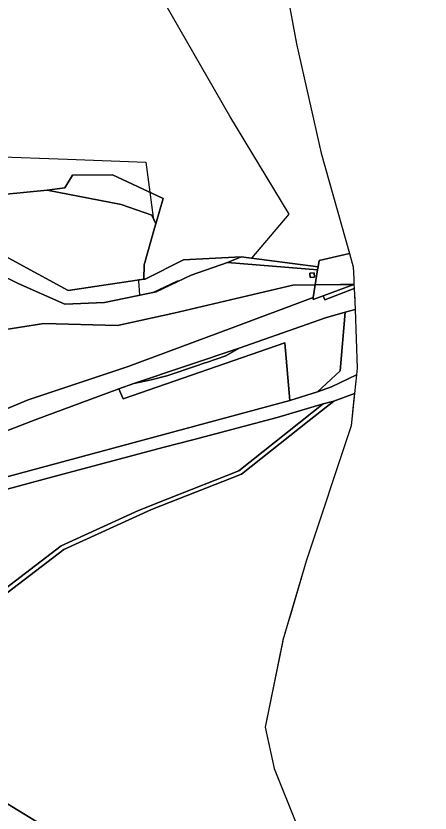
# Model space of a CAD drawing. Extents: x -477304 to -465429, y -1159113 to -1149210.
# Drawn here: x -465861 to -465594, y -1152837 to -1152322 of the extents above; entities that cross this region are included whole.
import ezdxf

# ---------------------------------------------------------------- set-up
doc = ezdxf.new("R2010")
doc.units = 0
for name, color, linetype in [('BPEJ_s', 7, 'Continuous'), ('ostatni_s', 7, 'Continuous'), ('PUPFL_s', 7, 'Continuous'), ('trav_porost_s', 7, 'Continuous')]:
    doc.layers.add(name, color=color, linetype=linetype)

msp = doc.modelspace()

# ---------------------------------------------------------------- linework, layer by layer
at = {"layer": 'BPEJ_s'}
for points in [[(-465876.35, -1152412.58), (-465828.08, -1152414.37), (-465777.41, -1152416.25), (-465774.86, -1152435.72), (-465772.73, -1152452.02), (-465772.79, -1152452.28), (-465770.91, -1152456.07), (-465771.76, -1152459.06), (-465778.42, -1152482.6), (-465778.64, -1152491.98), (-465781.94, -1152492.48), (-465782.09, -1152493.13), (-465781.55, -1152502.36), (-465772.96, -1152500.56), (-465757.02, -1152493.13), (-465756.37, -1152493.1), (-465755.98, -1152493.08), (-465748.25, -1152489.4), (-465724.69, -1152481.1), (-465715.75, -1152477.45), (-465709.01, -1152478.35), (-465684.82, -1152450.01), (-465723.26, -1152386.5), (-465793.12, -1152264.5)], [(-465876.35, -1152412.58), (-465828.08, -1152414.37), (-465777.41, -1152416.25), (-465774.86, -1152435.72), (-465772.73, -1152452.02), (-465772.79, -1152452.28), (-465770.91, -1152456.07), (-465771.76, -1152459.06), (-465778.42, -1152482.6), (-465778.64, -1152491.98), (-465781.94, -1152492.48), (-465782.09, -1152493.13), (-465781.55, -1152502.36), (-465772.96, -1152500.56), (-465757.02, -1152493.13), (-465756.37, -1152493.1), (-465755.98, -1152493.08), (-465748.25, -1152489.4), (-465724.69, -1152481.1), (-465715.75, -1152477.45), (-465709.01, -1152478.35), (-465684.82, -1152450.01), (-465723.26, -1152386.5), (-465793.12, -1152264.5)], [(-465693.95, -1152265.25), (-465680.11, -1152339.79), (-465664.2, -1152410.48), (-465645.94, -1152475.35), (-465643.5, -1152484), (-465643.15, -1152491.51), (-465642.97, -1152495.31), (-465651.73, -1152495.47), (-465667.97, -1152495.65), (-465682.48, -1152495.81), (-465759.36, -1152513.86), (-465795.8, -1152521.88), (-465843.26, -1152520.54), (-465876.35, -1152525.89)], [(-465876.35, -1152525.89), (-465843.26, -1152520.54), (-465795.8, -1152521.88), (-465759.36, -1152513.86), (-465682.48, -1152495.81), (-465667.97, -1152495.65), (-465651.73, -1152495.47), (-465642.97, -1152495.31), (-465642.84, -1152497.94), (-465642.83, -1152498.14), (-465642.5, -1152505.08), (-465642.43, -1152506.56), (-465642.19, -1152511.53), (-465640.97, -1152549.43), (-465641.42, -1152553.86), (-465642.64, -1152565.78), (-465642.98, -1152569.11), (-465644.79, -1152586.83), (-465673.75, -1152674.32), (-465684.68, -1152711.2), (-465684.77, -1152711.5), (-465688.87, -1152725.33), (-465688.98, -1152725.85)], [(-465688.98, -1152725.85), (-465700.39, -1152781.72), (-465694.45, -1152808.35), (-465666.19, -1152879.22), (-465632.2, -1152943.72), (-465613.93, -1152985.76), (-465593.82, -1152998.8)]]:
    msp.add_lwpolyline(points, dxfattribs=at)
at = {"layer": 'ostatni_s'}
for points in [[(-465668.46, -1152490.59), (-465671.25, -1152490.86), (-465671.52, -1152488.07), (-465668.73, -1152487.8)], [(-465642.84, -1152497.94), (-465661.73, -1152505.42), (-465662.77, -1152502.63), (-465642.97, -1152495.31)], [(-465785.1, -1152559.34), (-465717.15, -1152536.5), (-465725.83, -1152541.44), (-465738.18, -1152545.74), (-465739.32, -1152546.15), (-465741.75, -1152547.01), (-465743.49, -1152547.63), (-465763.89, -1152554.56), (-465774.03, -1152557.12)], [(-465656.02, -1152570.93), (-465662.9, -1152572.65), (-465692.49, -1152581.47), (-465747.16, -1152595.82), (-465765.68, -1152600.58), (-465837.57, -1152619.69), (-465866.99, -1152627.79), (-465876.27, -1152630.34), (-465946.92, -1152649.38), (-465934.5, -1152637.95), (-465684.4, -1152570.38), (-465666.47, -1152564.73), (-465657.47, -1152561.48), (-465641.42, -1152553.86), (-465642.64, -1152565.78)]]:
    msp.add_lwpolyline(points, close=True, dxfattribs=at)
for points in [[(-466195.12, -1152790.89), (-466137.95, -1152778.48), (-466116.37, -1152761.71), (-466102.82, -1152761.16), (-466098.07, -1152760.97), (-466089.08, -1152754.35), (-466076.8, -1152745.31), (-466029.05, -1152702.96), (-465979.86, -1152659.33), (-465966.74, -1152647.7), (-465960.06, -1152641.73), (-465949.06, -1152631.89), (-465934.15, -1152618.56), (-465911.13, -1152599.34), (-465894.87, -1152588.85), (-465877.25, -1152579.87), (-465853.35, -1152570.08), (-465788.92, -1152548.48), (-465721.75, -1152523.42), (-465669.24, -1152503.83), (-465669.29, -1152505.05), (-465662.77, -1152502.63), (-465661.73, -1152505.42), (-465642.84, -1152497.94)], [(-465642.84, -1152497.94), (-465642.43, -1152506.56), (-465642.19, -1152511.53), (-465648.61, -1152513.34), (-465661.37, -1152516.94), (-465717.15, -1152536.5), (-465785.1, -1152559.34), (-465794.87, -1152562.96), (-465848.98, -1152583.02), (-465871.88, -1152591.78)], [(-465998.26, -1152845.31), (-465977.07, -1152835.81), (-465947.99, -1152792.93), (-465934.75, -1152751.43), (-465908.04, -1152722.41), (-465832.18, -1152664.33), (-465782.25, -1152641.6), (-465763.14, -1152633.92), (-465717.32, -1152615.97), (-465662.9, -1152572.65), (-465656.02, -1152570.93), (-465671.93, -1152583.34), (-465715.6, -1152618.06), (-465773.71, -1152640.86), (-465830.34, -1152666.73), (-465904.66, -1152723.45), (-465930.89, -1152753.07), (-465941.88, -1152785.39), (-465944.67, -1152795.08), (-465970.51, -1152838.3)]]:
    msp.add_lwpolyline(points, dxfattribs=at)
at = {"layer": 'PUPFL_s'}
for points in [[(-465693.95, -1152265.25), (-465680.11, -1152339.79), (-465664.2, -1152410.48), (-465645.94, -1152475.35), (-465665.54, -1152479.95), (-465666.18, -1152484.08), (-465715.75, -1152477.45), (-465753.02, -1152479.47), (-465777.79, -1152491.85), (-465778.64, -1152491.98), (-465778.42, -1152482.6), (-465771.76, -1152459.06), (-465770.91, -1152456.07), (-465766.27, -1152439.68), (-465799.05, -1152424.58), (-465824.73, -1152424.62), (-465829.8, -1152432.96), (-465841.17, -1152434.35), (-465869.57, -1152437.29)], [(-465866.33, -1152478.13), (-465827.52, -1152499.36), (-465778.64, -1152491.98), (-465777.79, -1152491.85), (-465753.02, -1152479.47), (-465715.75, -1152477.45), (-465724.69, -1152481.1), (-465748.25, -1152489.4), (-465770.73, -1152500.09), (-465804.12, -1152507.1), (-465829.76, -1152508.22), (-465859.94, -1152494.84), (-465873.22, -1152488.24)]]:
    msp.add_lwpolyline(points, dxfattribs=at)
for points in [[(-465799.05, -1152424.58), (-465766.27, -1152439.68), (-465770.91, -1152456.07), (-465773.62, -1152450.62), (-465793.42, -1152443.56), (-465841.17, -1152434.35), (-465829.8, -1152432.96), (-465824.73, -1152424.62)], [(-465648.61, -1152513.34), (-465642.19, -1152511.53), (-465640.97, -1152549.43), (-465641.42, -1152553.86), (-465657.47, -1152561.48), (-465666.47, -1152564.73), (-465651.87, -1152551.26)], [(-465688.87, -1152725.33), (-465700.39, -1152781.72), (-465694.45, -1152808.35), (-465666.19, -1152879.22), (-465632.2, -1152943.72), (-465613.93, -1152985.76), (-465724.48, -1152918.21), (-465835.1, -1152850.63), (-465941.88, -1152785.39), (-465930.89, -1152753.07), (-465904.66, -1152723.45), (-465830.34, -1152666.73), (-465773.71, -1152640.86), (-465715.6, -1152618.06), (-465671.93, -1152583.34), (-465656.02, -1152570.93), (-465642.64, -1152565.78), (-465644.79, -1152586.83), (-465673.75, -1152674.32)], [(-465866.99, -1152627.79), (-465837.57, -1152619.69), (-465765.68, -1152600.58), (-465747.16, -1152595.82), (-465692.49, -1152581.47), (-465662.9, -1152572.65), (-465717.32, -1152615.97), (-465763.14, -1152633.92), (-465782.25, -1152641.6), (-465832.18, -1152664.33), (-465908.04, -1152722.41), (-465934.75, -1152751.43), (-465938.39, -1152749.35), (-465935.65, -1152733.47), (-465940.83, -1152729.17), (-465944.55, -1152725.21), (-465936.93, -1152714.88), (-465935.75, -1152710.67), (-465913.41, -1152670.01), (-465917.69, -1152667.05), (-465882.01, -1152643.89)], [(-465941.88, -1152785.39), (-465835.1, -1152850.63), (-465724.48, -1152918.21), (-465613.93, -1152985.76), (-465662.29, -1152968.4), (-465723.96, -1152948.73), (-465804.54, -1152924.03), (-465929.48, -1152887.19), (-465973.61, -1152866.02), (-465980.06, -1152862.27), (-465994.18, -1152849.34), (-465970.51, -1152838.3), (-465944.67, -1152795.08)]]:
    msp.add_lwpolyline(points, close=True, dxfattribs=at)
at = {"layer": 'trav_porost_s'}
for points in [[(-465869.57, -1152437.29), (-465841.17, -1152434.35), (-465793.42, -1152443.56), (-465773.62, -1152450.62), (-465770.91, -1152456.07), (-465771.76, -1152459.06), (-465778.42, -1152482.6), (-465778.64, -1152491.98), (-465827.52, -1152499.36), (-465866.33, -1152478.13)], [(-465873.22, -1152488.24), (-465859.94, -1152494.84), (-465829.76, -1152508.22), (-465804.12, -1152507.1), (-465770.73, -1152500.09), (-465748.25, -1152489.4), (-465724.69, -1152481.1), (-465666.47, -1152485.94), (-465669.24, -1152503.83), (-465721.75, -1152523.42), (-465788.92, -1152548.48), (-465853.35, -1152570.08), (-465877.25, -1152579.87)]]:
    msp.add_lwpolyline(points, dxfattribs=at)
for points in [[(-465666.18, -1152484.08), (-465665.54, -1152479.95), (-465645.94, -1152475.35), (-465643.5, -1152484), (-465643.15, -1152491.51), (-465642.97, -1152495.31), (-465662.77, -1152502.63), (-465669.29, -1152505.05), (-465669.24, -1152503.83), (-465666.47, -1152485.94)], [(-465715.75, -1152477.45), (-465666.18, -1152484.08), (-465666.47, -1152485.94), (-465724.69, -1152481.1)], [(-465668.73, -1152487.8), (-465671.52, -1152488.07), (-465671.25, -1152490.86), (-465668.46, -1152490.59)], [(-465717.15, -1152536.5), (-465661.37, -1152516.94), (-465648.61, -1152513.34), (-465651.87, -1152551.26), (-465666.47, -1152564.73), (-465684.4, -1152570.38), (-465687.55, -1152533.17), (-465792.06, -1152569.43), (-465794.87, -1152562.96), (-465785.1, -1152559.34), (-465774.03, -1152557.12), (-465763.89, -1152554.56), (-465743.49, -1152547.63), (-465741.75, -1152547.01), (-465739.32, -1152546.15), (-465738.18, -1152545.74), (-465725.83, -1152541.44)], [(-465792.06, -1152569.43), (-465687.55, -1152533.17), (-465684.4, -1152570.38), (-465934.5, -1152637.95), (-465924.72, -1152628.37), (-465903.45, -1152610.39), (-465888.39, -1152600.07), (-465871.88, -1152591.78), (-465848.98, -1152583.02), (-465794.87, -1152562.96)]]:
    msp.add_lwpolyline(points, close=True, dxfattribs=at)

doc.saveas('drawing.dxf')
